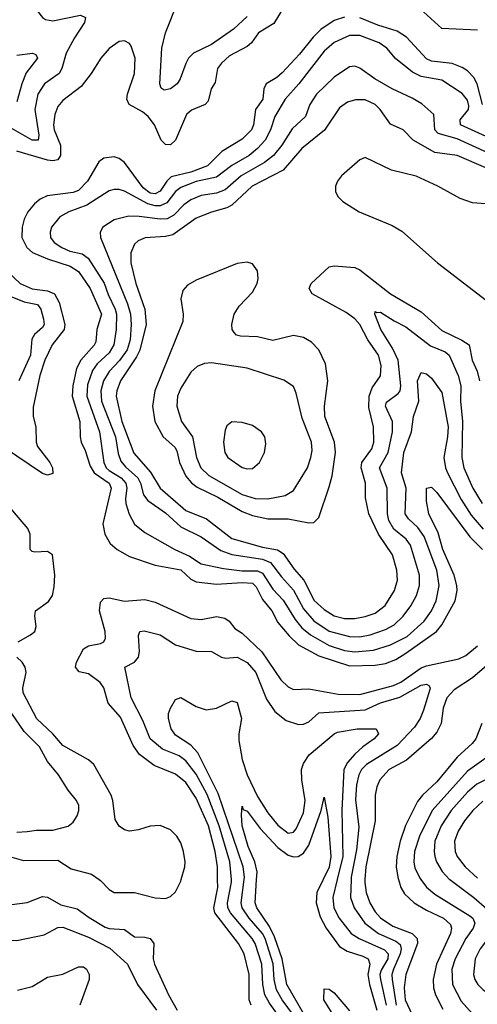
# Model space of a CAD drawing. Header units: inches. Extents: x 1649636 to 1815363, y 506543 to 641975.
# Tile 274 of 656: x 1682981 to 1684769, y 609513 to 613361. Entities that reach past the tile are written whole.
import ezdxf

# ---------------------------------------------------------------- set-up
doc = ezdxf.new("R2010")
doc.units = ezdxf.units.IN
doc.header["$MEASUREMENT"] = 0
doc.layers.add('B6680', color=7, linetype='Continuous')
doc.layers.add('B6681', color=7, linetype='Continuous')

msp = doc.modelspace()

# ---------------------------------------------------------------- linework, layer by layer
at = {"layer": 'B6680', "color": 5}
for points, elevation in [([(1682677.2, 610000), (1682684, 609970), (1682722.6, 609902.6), (1682751.2, 609871.2), (1682794.5, 609834.5), (1682890, 609776), (1682930, 609763), (1682970, 609762.3), (1683076.2, 609783.8), (1683130, 609813.5), (1683150, 609814.3), (1683250, 609774.7), (1683332.8, 609732.8), (1683402.2, 609670), (1683440.5, 609590), (1683515, 609490)], 660), ([(1682783.3, 610000), (1682796.1, 609976.1), (1682818.4, 609950), (1682850, 609926.3), (1682892.2, 609912.2), (1682950, 609902.6), (1683010, 609911.2), (1683070, 609934.3), (1683090, 609931.5), (1683141.5, 609901.5), (1683205.8, 609885.8), (1683251.8, 609851.8), (1683314.7, 609814.7), (1683330, 609808.8), (1683390, 609805.2), (1683430, 609776.6), (1683470, 609775.5), (1683490.8, 609770), (1683505.5, 609750), (1683503, 609690), (1683508.1, 609670), (1683562.9, 609550), (1683596.5, 609490)], 680), ([(1683291.8, 610000), (1683296.6, 609996.6), (1683330, 609961.2), (1683349.7, 609949.7), (1683429.6, 609949.6), (1683510, 609929.5), (1683550, 609926.3), (1683570, 609934.2), (1683590, 609952.8), (1683610, 609993.7), (1683611.8, 610000)], 720), ([(1683885.5, 609510), (1683877.9, 609530), (1683877.2, 609630), (1683857.4, 609710), (1683835.8, 609750), (1683743.5, 609870), (1683739.3, 609890), (1683754.8, 609970), (1683754.2, 610000)], 680), ([(1684010, 609442.8), (1683956.9, 609516.9), (1683939.1, 609550), (1683931.4, 609590), (1683927.1, 609670), (1683900.2, 609750), (1683888.6, 609770), (1683803.9, 609870), (1683793.8, 609890), (1683793.2, 609910), (1683808.6, 609990), (1683807.8, 610000)], 660), ([(1684050.6, 609470), (1684006.3, 609530), (1683984.7, 609570), (1683974.5, 609610), (1683970.6, 609670.6), (1683939.5, 609770), (1683929.9, 609790), (1683877.5, 609850), (1683850.2, 609890), (1683845.5, 609910), (1683858.4, 610000)], 640), ([(1684093.2, 609470), (1684025.1, 609590), (1684006, 609690), (1683976.4, 609776.4), (1683957.4, 609817.4), (1683906.9, 609890), (1683900.4, 609910), (1683906.6, 610000)], 620), ([(1684166.2, 610000), (1684142.1, 609950), (1684139.3, 609910), (1684155, 609855), (1684177.8, 609810), (1684230, 609738.3), (1684260, 609720), (1684321.4, 609701.4), (1684342.5, 609690), (1684348.2, 609670), (1684340.7, 609630), (1684347.2, 609590), (1684376, 609490)], 620), ([(1684221.3, 610000), (1684204.1, 609930), (1684207.9, 609890), (1684228.8, 609850), (1684275.7, 609790), (1684307.2, 609770), (1684405.7, 609725.7), (1684420.8, 609710), (1684419.6, 609690), (1684393.1, 609646.9), (1684388.2, 609630), (1684390, 609610), (1684412.5, 609510)], 640), ([(1684275.9, 610000), (1684273.1, 609930), (1684287.4, 609890), (1684329.6, 609829.6), (1684382.6, 609790), (1684450, 609759.3), (1684466.7, 609746.7), (1684470.9, 609730), (1684466.7, 609710), (1684440.9, 609650), (1684435.2, 609630), (1684435.8, 609610), (1684452.2, 609510)], 660), ([(1684329.9, 610000), (1684329.3, 609989.3), (1684335.1, 609950), (1684349.1, 609910), (1684370, 609874.3), (1684390, 609850.9), (1684438.2, 609818.2), (1684514, 609790), (1684534.1, 609770), (1684534.5, 609750), (1684489, 609630), (1684483.3, 609576.7), (1684486.7, 609530), (1684542.6, 609410)], 680), ([(1684460.7, 610000), (1684469.7, 609970), (1684484.5, 609944.5), (1684522.6, 609910), (1684570, 609880.4), (1684636.4, 609850), (1684664.5, 609824.5), (1684668.1, 609810), (1684663.7, 609790), (1684609.8, 609670), (1684595.9, 609610), (1684597.7, 609577.7), (1684605.1, 609550), (1684634, 609494)], 720), ([(1684548.7, 610000), (1684570, 609970.8), (1684603.3, 609943.3), (1684739.2, 609859.2), (1684751.1, 609850), (1684759.2, 609830), (1684752.2, 609810), (1684724.4, 609770), (1684681.9, 609690), (1684669.3, 609650), (1684672.1, 609590), (1684705.3, 609525.3), (1684750, 609476.2)], 740), ([(1684661.7, 610000), (1684755.5, 609930), (1684805.7, 609885.7), (1684834.8, 609850), (1684842.3, 609830), (1684835.8, 609804.2), (1684779.8, 609730), (1684760.4, 609690), (1684753.6, 609630), (1684758.4, 609610), (1684770.1, 609590), (1684791.1, 609570), (1684823.2, 609550), (1684870, 609534.2), (1684965.9, 609525.9), (1685030, 609514), (1685050, 609516.5), (1685070, 609528), (1685090, 609551.7), (1685110, 609590.4), (1685123, 609630), (1685138.8, 609770), (1685193.1, 610000)], 760), ([(1682972, 609568), (1683030, 609583), (1683090, 609618.9), (1683150, 609630.1), (1683210, 609658.8), (1683230, 609659.6), (1683241.7, 609650), (1683252.8, 609630), (1683252.5, 609610), (1683216.3, 609510)], 640), ([(1684208.2, 609468.2), (1684169.5, 609530), (1684170, 609573.4), (1684190, 609571.8), (1684210, 609557.3), (1684270, 609487.3)], 580)]:
    msp.add_lwpolyline(points, dxfattribs=dict(at, elevation=elevation))
at = {"layer": 'B6681', "color": 5}
for points, elevation in [([(1682957.2, 613490), (1683016.8, 613436.8), (1683069.7, 613369.7), (1683081.5, 613361.5), (1683110, 613356.1), (1683218, 613378), (1683237.5, 613370), (1683234.3, 613350), (1683194.6, 613290), (1683162.3, 613230), (1683145.1, 613170), (1683134.5, 613150), (1683078.2, 613110), (1683052.3, 613070), (1683039.5, 613010), (1683055.6, 612910), (1683052.6, 612890), (1683029.9, 612890), (1682930, 612946.9)], 660), ([(1684010, 613405.9), (1683974, 613346), (1683914, 613310), (1683886, 613270), (1683870, 613256.1), (1683801, 613219), (1683768.9, 613191.1), (1683754.2, 613170), (1683744.2, 613115.8), (1683729.5, 613090), (1683717.1, 613042.9), (1683705.2, 613030), (1683652.7, 613007.3), (1683632.3, 612990), (1683590, 612889.8), (1683570, 612871.4), (1683550, 612873.2), (1683533.2, 612890), (1683508, 612950), (1683482.4, 612982.4), (1683460.3, 613000.3), (1683408, 613030), (1683399.9, 613050), (1683401.6, 613070), (1683429.9, 613150), (1683432.1, 613210), (1683416.8, 613256.8), (1683410, 613267.3), (1683390, 613278), (1683370, 613275.4), (1683330, 613248.5), (1683297.6, 613210), (1683260.2, 613150), (1683220.8, 613099.2), (1683150, 613044.7), (1683130, 613021.4), (1683117.7, 612990), (1683113.3, 612950), (1683115.5, 612930), (1683140.2, 612870), (1683140.3, 612830), (1683130, 612812.9), (1683110, 612809), (1683090, 612812.3), (1682970, 612846.4)], 680), ([(1683870, 613373.7), (1683816.6, 613323.4), (1683730, 613264.3), (1683659.8, 613230), (1683640.7, 613210), (1683629.5, 613190), (1683607.6, 613130), (1683595.5, 613110), (1683570, 613090.8), (1683545.7, 613085.7), (1683533.8, 613093.8), (1683528, 613110), (1683536.4, 613250), (1683550.3, 613309.7), (1683598.1, 613430)], 660), ([(1684770, 613319.3), (1684630, 613326.8), (1684530, 613417.7)], 680), ([(1684250, 613371.2), (1684210, 613357.5), (1684157.2, 613322.8), (1684127.5, 613292.5), (1684074.5, 613225.5), (1684006.3, 613153.7), (1683985.4, 613134.6), (1683944.3, 613110), (1683934.7, 613090), (1683931.2, 613050), (1683901.8, 613010), (1683894.7, 612950), (1683886.9, 612930), (1683850, 612894.1), (1683770, 612845.7), (1683715, 612790), (1683650, 612765.5), (1683573.1, 612746.9), (1683556.3, 612730), (1683530, 612690.3), (1683510, 612680.1), (1683490, 612683.4), (1683463.2, 612703.2), (1683390, 612803), (1683370, 612818.5), (1683350, 612825.2), (1683310, 612819.1), (1683290, 612805.3), (1683245.6, 612730), (1683210, 612693.1), (1683190, 612685.3), (1683087.9, 612672.1), (1683060.4, 612659.6), (1683038.2, 612641.8), (1683012.7, 612610), (1682998.9, 612581.1), (1682990.1, 612550), (1682989.6, 612510), (1683008.5, 612470), (1683030.6, 612450.6), (1683090, 612426), (1683177.7, 612397.7), (1683210, 612376.8), (1683255.9, 612310), (1683300.6, 612210), (1683281.9, 612150), (1683278.3, 612101.7), (1683271.5, 612088.5), (1683219.3, 612030), (1683202.5, 611997.5), (1683188.9, 611930), (1683186.5, 611890), (1683215.4, 611790), (1683216.9, 611730), (1683221.7, 611710), (1683237.1, 611677.1), (1683256, 611616), (1683272.3, 611590), (1683331.1, 611550), (1683338.9, 611530), (1683306, 611390), (1683314.1, 611350), (1683334.4, 611314.4), (1683361.7, 611290), (1683410, 611263), (1683510, 611229.4), (1683610, 611211.3), (1683650, 611175), (1683670, 611163.5), (1683750, 611155.3), (1683850, 611161.9), (1683890, 611158.2), (1683904.7, 611144.7), (1683930, 611095.1), (1683966.1, 611050), (1683990, 611005.4), (1684033.3, 610953.3), (1684070, 610917.8), (1684150, 610874.8), (1684270, 610836.2), (1684370, 610838.7), (1684410, 610844.8), (1684450, 610860.1), (1684490, 610884.8), (1684609, 610970), (1684630, 610995.7), (1684681.6, 611090), (1684689.9, 611130), (1684688.6, 611150), (1684677.8, 611190), (1684634.3, 611290), (1684615.4, 611355.4), (1684579.9, 611430), (1684570, 611479), (1684570, 611530.4), (1684590, 611534), (1684610, 611513.2), (1684740.1, 611340.1), (1684789.6, 611290)], 720), ([(1684789.1, 613030), (1684768.6, 613110), (1684755.3, 613135.3), (1684730, 613161.2), (1684710, 613174.4), (1684670, 613189.6), (1684590, 613199.2), (1684570, 613207.8), (1684492.4, 613292.4), (1684455.8, 613315.8), (1684379.5, 613339.5), (1684310, 613368.3)], 720), ([(1684817.7, 612897.7), (1684702.4, 612950), (1684701.1, 612970), (1684734.9, 613010), (1684735.8, 613024.2), (1684730, 613046.2), (1684710, 613072.2), (1684630, 613125), (1684550, 613138.7), (1684515.7, 613155.7), (1684449.4, 613209.4), (1684414.8, 613250), (1684384.8, 613270), (1684310, 613299.2), (1684270, 613298.9), (1684210, 613272.2), (1684170, 613237.9), (1684071.9, 613110), (1684017.8, 613050), (1683978, 612982), (1683961, 612930), (1683939.5, 612890), (1683910, 612856.9), (1683877.3, 612830), (1683809.2, 612790.8), (1683750, 612745.6), (1683670, 612728), (1683610, 612704.6), (1683590, 612689.9), (1683555.1, 612644.9), (1683530, 612633.4), (1683510, 612633.4), (1683481.4, 612641.4), (1683390, 612690.9), (1683370, 612697.6), (1683350, 612697.7), (1683330, 612691.6), (1683243.4, 612636.6), (1683173.4, 612610), (1683138.2, 612590), (1683105.7, 612550), (1683099.5, 612530), (1683101.5, 612510), (1683115.3, 612490), (1683145, 612470), (1683176.8, 612456.8), (1683225.4, 612445.4), (1683248.5, 612428.5), (1683310.7, 612330.7), (1683326.5, 612286.5), (1683354.4, 612230), (1683358.8, 612210), (1683357.8, 612150), (1683348.6, 612090), (1683330, 612058.3), (1683284, 612016), (1683265.5, 611990), (1683246, 611934), (1683242.9, 611890), (1683293.1, 611750), (1683309.8, 611630), (1683318.7, 611610), (1683330, 611598.7), (1683377.2, 611570), (1683395.8, 611550), (1683399.9, 611530), (1683393.8, 611490), (1683396.1, 611470), (1683408.6, 611428.6), (1683429.7, 611389.7), (1683470, 611356.3), (1683586.4, 611290), (1683643.9, 611263.9), (1683690, 611234.9), (1683776.5, 611216.5), (1683850, 611207.1), (1683910, 611206.7), (1683930, 611197.7), (1683970, 611135.5), (1684010, 611092.4), (1684057, 611017), (1684083.6, 610983.6), (1684116.6, 610956.6), (1684190, 610914.7), (1684250, 610895.2), (1684290, 610889.8), (1684362.9, 610897.1), (1684430, 610917.2), (1684494.8, 610950), (1684560.9, 611010), (1684589.9, 611050), (1684608, 611090), (1684619.2, 611150), (1684610.3, 611209.7), (1684560.7, 611340.7), (1684535.9, 611375.9), (1684499.4, 611410), (1684487.1, 611430), (1684490.2, 611530), (1684472.3, 611590), (1684481.5, 611670), (1684511.2, 611750), (1684519.3, 611810), (1684539.9, 611870), (1684534.5, 611950), (1684550, 611982.3), (1684570, 611977.3), (1684590, 611959.6), (1684630, 611904.4), (1684654.8, 611770), (1684652.4, 611730), (1684638.3, 611650), (1684644, 611610), (1684651.7, 611590), (1684705.8, 611485.8), (1684744.9, 611424.9), (1684791.5, 611370)], 740), ([(1682970, 613222.8), (1683030.8, 613230), (1683044.5, 613224.5), (1683050.9, 613210), (1683006.8, 613153.2), (1682989.2, 613110.8), (1682970, 613039.7)], 640), ([(1684810, 612840.4), (1684690, 612895), (1684615.7, 612915.7), (1684602.2, 612930), (1684598.5, 612990), (1684551.9, 613031.9), (1684514.6, 613054.6), (1684436.2, 613090), (1684367.9, 613130), (1684310, 613171), (1684290, 613179.7), (1684270, 613176.4), (1684210, 613135.8), (1684140.1, 613070), (1684113.8, 613030), (1684097.1, 612982.9), (1684046, 612934), (1684004.8, 612870), (1683973, 612830), (1683937.3, 612802.7), (1683846.2, 612750), (1683783.5, 612696.5), (1683750, 612682.6), (1683690, 612674), (1683650, 612656.6), (1683622.4, 612637.6), (1683582.9, 612597.1), (1683556.8, 612583.2), (1683530, 612580.8), (1683447.7, 612592.3), (1683407.5, 612592.5), (1683350, 612578.5), (1683305.4, 612550), (1683295, 612530), (1683296.1, 612510), (1683402.3, 612250), (1683413.6, 612210), (1683416.8, 612170), (1683412.5, 612110), (1683400.7, 612070), (1683371.4, 612028.6), (1683330, 611986.3), (1683308.2, 611950), (1683298.2, 611910), (1683301.1, 611870), (1683354.8, 611730), (1683365.5, 611665.5), (1683375.9, 611635.9), (1683393.8, 611613.8), (1683442.6, 611570), (1683452.6, 611550), (1683464.5, 611504.5), (1683481.7, 611481.7), (1683550, 611433.6), (1683610, 611378.6), (1683690, 611339.4), (1683767, 611287), (1683810, 611271), (1683930, 611252.6), (1683960.1, 611240.1), (1684003.1, 611183.1), (1684050, 611131), (1684090, 611058.3), (1684130, 611011.6), (1684190, 610971.7), (1684270, 610950.7), (1684310, 610949.4), (1684350, 610957), (1684410, 610978.3), (1684443.5, 610996.5), (1684478.6, 611030), (1684508.9, 611070), (1684530.8, 611110), (1684543.1, 611150), (1684542.2, 611190), (1684507.9, 611307.9), (1684490.7, 611330.7), (1684443.2, 611370), (1684423.3, 611403.3), (1684417.3, 611430), (1684416.9, 611530), (1684386.3, 611610), (1684420.9, 611670), (1684436.8, 611750), (1684437.6, 611790), (1684410.3, 611850), (1684413.8, 611866.2), (1684459.9, 611900.1), (1684467.2, 611910), (1684469.6, 611930.4), (1684459.3, 612030), (1684437.5, 612077.5), (1684391.5, 612150), (1684368.4, 612210), (1684370, 612221), (1684376.8, 612216.8), (1684390, 612217.8), (1684443.4, 612183.4), (1684490, 612160.1), (1684586.4, 612086.4), (1684642.6, 612062.6), (1684659.1, 612050), (1684694.2, 611970), (1684704.8, 611930), (1684703.4, 611870), (1684711.1, 611790), (1684708.1, 611650), (1684715.5, 611610), (1684751.3, 611530), (1684787.4, 611470)], 760), ([(1684802.3, 612782.3), (1684690, 612830.6), (1684602.3, 612842.3), (1684518.5, 612890), (1684478.4, 612930), (1684430, 612953), (1684389.7, 613009.7), (1684369.4, 613029.4), (1684330, 613047.3), (1684292.7, 613047.3), (1684261.8, 613038.2), (1684230, 613017), (1684171.3, 612928.7), (1684083.1, 612856.9), (1684010, 612772.6), (1683889.6, 612710), (1683810, 612636.4), (1683790, 612625.7), (1683730, 612609.1), (1683670, 612584.6), (1683579.5, 612520.5), (1683550, 612512.9), (1683471.4, 612508.6), (1683443.9, 612496.1), (1683430, 612484.2), (1683415.1, 612450), (1683415.6, 612410), (1683434.3, 612330), (1683470.4, 612230), (1683475.6, 612170), (1683450.2, 612069.8), (1683437.1, 612042.9), (1683375.1, 611950), (1683360.2, 611910), (1683357.7, 611890), (1683379.4, 611790), (1683426.9, 611666.9), (1683492.1, 611592.1), (1683529.7, 611530), (1683630, 611442.6), (1683710.7, 611410), (1683810, 611333.6), (1683930, 611298.8), (1683988.6, 611288.6), (1684010, 611274.6), (1684052.9, 611212.9), (1684091.5, 611170), (1684131.2, 611091.2), (1684170, 611055.8), (1684210, 611031.6), (1684250, 611021.1), (1684290, 611020.3), (1684330, 611028), (1684370, 611041.5), (1684408.4, 611071.6), (1684445.5, 611130), (1684456.6, 611170), (1684454.5, 611210), (1684437.4, 611270), (1684382.1, 611350), (1684345.3, 611430), (1684331.7, 611491.7), (1684331.5, 611550), (1684314.4, 611610), (1684317.6, 611630), (1684356.4, 611683.6), (1684364.8, 611710), (1684363.5, 611770), (1684344.7, 611844.7), (1684345.7, 611890), (1684357.7, 611922.3), (1684390.7, 611969.3), (1684392.9, 612010), (1684382.6, 612050), (1684340.7, 612110), (1684309.1, 612170), (1684290, 612191.2), (1684256.2, 612216.2), (1684124, 612290), (1684112.3, 612310), (1684119.9, 612330), (1684190, 612394.5), (1684210, 612399.1), (1684290, 612392), (1684310, 612382.7), (1684430, 612289.7), (1684550, 612219.1), (1684630, 612146.5), (1684708.6, 612108.6), (1684736.3, 612090), (1684749.2, 612030), (1684767.8, 611987.8), (1684777.4, 611950)], 780), ([(1684970, 612627.6), (1684750, 612645.4), (1684701.8, 612661.8), (1684615.1, 612710), (1684530, 612749.9), (1684433.1, 612773.1), (1684330, 612821.8), (1684310, 612813.8), (1684238.5, 612750), (1684222.8, 612730), (1684214.7, 612710), (1684214.7, 612690), (1684224, 612670), (1684243.2, 612650), (1684307.2, 612610), (1684436, 612556), (1684474.4, 612534.4), (1684613.2, 612410), (1684821.1, 612250)], 820), ([(1682935, 612375), (1682982.4, 612330), (1683030, 612308.9), (1683090, 612301.3), (1683116.6, 612290), (1683135.5, 612255.5), (1683157.7, 612170), (1683154.3, 612150), (1683107.4, 612090), (1683079.4, 612030), (1683059.9, 611970), (1683033.6, 611846.4), (1683033.3, 611810), (1683044.4, 611770), (1683045.7, 611710), (1683050, 611693.1), (1683098.4, 611630), (1683109.4, 611610), (1683110, 611586.9), (1683090, 611581.4), (1683070, 611587.9), (1682917.7, 611690)], 680), ([(1682950, 612278.3), (1682998.6, 612258.6), (1683050, 612248.3), (1683063.4, 612230), (1683074, 612190), (1683076.2, 612170), (1683070, 612158.2), (1683038.6, 612130), (1683027.8, 612112.2), (1683023.4, 612050), (1682977.2, 611950)], 660), ([(1682974.8, 610930), (1683023.5, 610956.5), (1683039.4, 610970), (1683045, 610990), (1683040.1, 611030), (1683043.2, 611050), (1683092.8, 611087.2), (1683108.6, 611110), (1683116.2, 611143.8), (1683118.1, 611190), (1683109.2, 611269.2), (1683090, 611282.4), (1683040.5, 611280.5), (1683030, 611282.1), (1683021.4, 611290), (1683021.6, 611350), (1683012.5, 611372.5), (1682828.1, 611588.1)], 720), ([(1683754.2, 610000), (1683753.1, 610050), (1683744.2, 610110), (1683718, 610210), (1683670, 610318.5), (1683630, 610379.9), (1683590, 610412.8), (1683505.9, 610445.9), (1683448.6, 610488.6), (1683424.3, 610524.3), (1683375.2, 610635.2), (1683326.2, 610690), (1683309.1, 610749.1), (1683295.5, 610770), (1683250, 610804.3), (1683212.7, 610812.7), (1683199.4, 610830), (1683203.4, 610850), (1683230, 610902.5), (1683250, 610914.4), (1683296.9, 610923.1), (1683309.7, 610930), (1683316.1, 610943.9), (1683315.2, 610970), (1683292.6, 611050), (1683296, 611084), (1683310, 611099.3), (1683330, 611101.6), (1683390, 611088.4), (1683470, 611095), (1683510, 611084.7), (1683650, 611020.5), (1683690, 611016.3), (1683750, 611028.9), (1683782.4, 611022.4), (1683799.5, 611010), (1683821.5, 610981.5), (1683850, 610963.8), (1683926.6, 610890), (1684000.9, 610780.9), (1684030, 610753.1), (1684050, 610743.2), (1684110, 610745.8), (1684224.6, 610724.6), (1684310, 610724.2), (1684441.4, 610758.6), (1684470, 610771.5), (1684550, 610827.4), (1684570, 610835.8), (1684697.1, 610862.9), (1684723.8, 610876.2), (1684770, 610913.4)], 680), ([(1683807.8, 610000), (1683801.6, 610070), (1683759.7, 610210), (1683712.9, 610332.9), (1683670, 610412.2), (1683630, 610464.7), (1683603.8, 610483.8), (1683538.8, 610510), (1683490.5, 610550.5), (1683462.5, 610622.5), (1683416.3, 610710), (1683391.2, 610830), (1683430, 610850.2), (1683444.6, 610870), (1683448.6, 610891.4), (1683445.3, 610954.7), (1683449.9, 610970.1), (1683467, 610973), (1683530, 610957.4), (1683590, 610917.8), (1683670, 610892.7), (1683730, 610891.1), (1683769.1, 610869.1), (1683785.8, 610865.8), (1683830, 610870.1), (1683870, 610849.1), (1683904, 610810), (1683945.7, 610705.7), (1683977.1, 610657.1), (1684021.4, 610621.4), (1684070, 610605.9), (1684090, 610608.1), (1684110, 610616.8), (1684150, 610652.3), (1684330, 610664.2), (1684390, 610691.4), (1684466.3, 610713.7), (1684550, 610760.1), (1684570, 610764.2), (1684578.8, 610758.8), (1684584.8, 610750), (1684583.5, 610743.5), (1684558, 610662), (1684545.3, 610630), (1684523.8, 610596.2), (1684455.3, 610524.7), (1684336.1, 610450), (1684316.9, 610430), (1684305.7, 610410), (1684296.7, 610370), (1684292.3, 610312.3), (1684305.6, 610205.6), (1684296.7, 610116.7), (1684276.3, 610010), (1684275.9, 610000)], 660), ([(1683611.8, 610000), (1683625.8, 610050), (1683627.7, 610070), (1683621.2, 610110), (1683610, 610143.9), (1683594.7, 610170), (1683570, 610194.5), (1683530, 610211.4), (1683490, 610209.1), (1683445.7, 610194.3), (1683410, 610189.2), (1683390, 610194.9), (1683370, 610208.9), (1683354.5, 610234.5), (1683344.9, 610310), (1683338.3, 610330), (1683270.6, 610450.6), (1683250, 610467.7), (1683150, 610524), (1683110.4, 610570.4), (1683048.3, 610628.3), (1682994.8, 610730), (1682992.7, 610750), (1683006.5, 610810), (1683002.4, 610830), (1682991.2, 610850), (1682969.8, 610870)], 720), ([(1684843.6, 610870), (1684750, 610788.7), (1684678.2, 610741.8), (1684650, 610710.5), (1684635.6, 610670), (1684627.4, 610610), (1684610, 610576.9), (1684590, 610552), (1684492.5, 610467.5), (1684424.8, 610430), (1684388.5, 610390), (1684376.6, 610363.4), (1684369.3, 610330.7), (1684370.1, 610230.1), (1684332.6, 610050), (1684329.9, 610000)], 680), ([(1683858.4, 610000), (1683859.8, 610010), (1683854.1, 610050), (1683756.7, 610336.7), (1683676.2, 610496.2), (1683650, 610525.9), (1683590, 610565.2), (1683572.2, 610590), (1683562.9, 610630), (1683562.8, 610650), (1683569.7, 610670), (1683590, 610704.4), (1683610, 610711.6), (1683670, 610676.1), (1683710, 610664), (1683750, 610670.3), (1683810, 610698.9), (1683830, 610693), (1683847.3, 610630), (1683836.4, 610570), (1683836.5, 610543.5), (1683850.1, 610470), (1683869.7, 610410), (1683910, 610324.5), (1683950, 610261.3), (1683990, 610213.3), (1684030, 610181.6), (1684050, 610185.5), (1684061.2, 610198.8), (1684090, 610261.5), (1684095.7, 610310), (1684082.7, 610390), (1684082.1, 610430), (1684090, 610454), (1684111.7, 610488.3), (1684209.1, 610570), (1684223, 610577), (1684299, 610590), (1684373.4, 610590), (1684382.4, 610570), (1684366.2, 610550), (1684321.3, 610518.7), (1684290, 610489.9), (1684262, 610458), (1684246.7, 610430), (1684239.1, 610270), (1684243.4, 610090), (1684221.3, 610000)], 640), ([(1682970, 610186.2), (1683010, 610188.6), (1683046.3, 610193.7), (1683110, 610193.5), (1683170, 610209.2), (1683190, 610224.9), (1683206, 610250), (1683212.1, 610270), (1683211.4, 610290), (1683202.2, 610310), (1683169.8, 610350), (1683133, 610410), (1683090, 610461.5), (1683058.7, 610518.7), (1682998.5, 610578.5), (1682950, 610649)], 740), ([(1684786.2, 610610), (1684762.3, 610550), (1684748.4, 610531.6), (1684690, 610478.6), (1684610, 610381.8), (1684554.7, 610330), (1684534.7, 610305.3), (1684488.8, 610211.2), (1684466.7, 610150), (1684453.9, 610090), (1684452.1, 610050), (1684457.8, 610010), (1684460.7, 610000)], 720), ([(1684803.8, 610476.2), (1684730, 610424.1), (1684592, 610270), (1684543.1, 610170), (1684523.6, 610110), (1684520.1, 610070), (1684524.9, 610044.9), (1684545, 610005), (1684548.7, 610000)], 740), ([(1684846.5, 610413.5), (1684766.4, 610373.6), (1684730, 610342.3), (1684666.4, 610270), (1684627.8, 610210), (1684602.4, 610150), (1684599.5, 610110), (1684602.6, 610090), (1684609.4, 610069.4), (1684632, 610032), (1684660.7, 610000.7), (1684661.7, 610000)], 760), ([(1683906.6, 610000), (1683908.6, 610030), (1683899.6, 610070), (1683873.8, 610130), (1683849.7, 610210), (1683846.8, 610253.2), (1683850, 610286.8), (1683854.2, 610274.2), (1683870, 610268.3), (1683920.6, 610200.6), (1683990, 610125.4), (1684030, 610095.3), (1684050, 610089.7), (1684069.2, 610090.8), (1684090, 610103.3), (1684110, 610134.2), (1684158.2, 610270), (1684170, 610322), (1684184.7, 610244.7), (1684196.2, 610090), (1684190, 610049.3), (1684166.2, 610000)], 620), ([(1684790, 610307.3), (1684751.7, 610270), (1684718.3, 610230), (1684693.7, 610190), (1684679.3, 610150), (1684682.1, 610110), (1684690.6, 610090), (1684721.5, 610050), (1684770, 610006.3)], 780), ([(1682950, 610088.3), (1682995.3, 610075.3), (1683130, 610076.8), (1683181.9, 610041.9), (1683261.4, 610021.4), (1683291.8, 610000)], 720)]:
    msp.add_lwpolyline(points, dxfattribs=dict(at, elevation=elevation))
for points, elevation in [([(1683870, 612413.3), (1683830, 612407.4), (1683670, 612343.2), (1683636.5, 612323.5), (1683617.7, 612302.3), (1683610.1, 612270), (1683619.3, 612210), (1683618.8, 612181.2), (1683508.8, 611910), (1683499.9, 611850), (1683509.2, 611790), (1683541.4, 611730), (1683586.4, 611690), (1683595.3, 611675.3), (1683605.3, 611630), (1683630, 611576.6), (1683651.5, 611551.5), (1683674.4, 611534.4), (1683755.4, 611495.4), (1683850, 611439.4), (1683890, 611423.7), (1683950, 611410.1), (1684030.4, 611410.4), (1684110, 611394.4), (1684130, 611396.3), (1684150, 611414.9), (1684190, 611535.6), (1684201.7, 611578.3), (1684215.1, 611670), (1684210.3, 611710.3), (1684173.1, 611810), (1684171.9, 611850), (1684184.7, 611950), (1684176.1, 612016.1), (1684150, 612070.7), (1684120.6, 612100.6), (1684090, 612118.6), (1684050, 612126), (1683970, 612107.7), (1683910, 612121.1), (1683843.7, 612123.7), (1683828.2, 612128.2), (1683818.2, 612138.2), (1683811.3, 612150), (1683809.4, 612170), (1683819.1, 612210), (1683838.5, 612241.5), (1683890, 612296.1), (1683908.9, 612330), (1683913, 612350), (1683910, 612379.3), (1683890, 612406.3)], 820), ([(1683730, 612019.3), (1683703, 612017), (1683674.6, 612005.4), (1683650, 611982.7), (1683610, 611921), (1683597.8, 611890), (1683594.2, 611850), (1683613.1, 611790), (1683656.3, 611730), (1683671.8, 611650), (1683688.3, 611610), (1683719.2, 611579.2), (1683850, 611505), (1683900.5, 611490), (1683950, 611488.7), (1684018.3, 611501.7), (1684050, 611520.8), (1684105, 611610), (1684118.8, 611650), (1684123.3, 611676.7), (1684121.2, 611710), (1684084.1, 611804.1), (1684060.9, 611900.9), (1684050, 611927.6), (1684012.7, 611952.7), (1683870, 611998.4)], 840), ([(1683810, 611789.3), (1683790, 611774), (1683783.8, 611756.2), (1683776.5, 611710), (1683782, 611670), (1683794, 611650), (1683850, 611611.3), (1683870, 611605.6), (1683890, 611607.2), (1683918.3, 611630), (1683937.7, 611670), (1683943, 611703), (1683938.7, 611730), (1683925.1, 611750), (1683890, 611774.3), (1683850, 611786)], 860)]:
    msp.add_lwpolyline(points, close=True, dxfattribs=dict(at, elevation=elevation))

doc.saveas('drawing.dxf')
